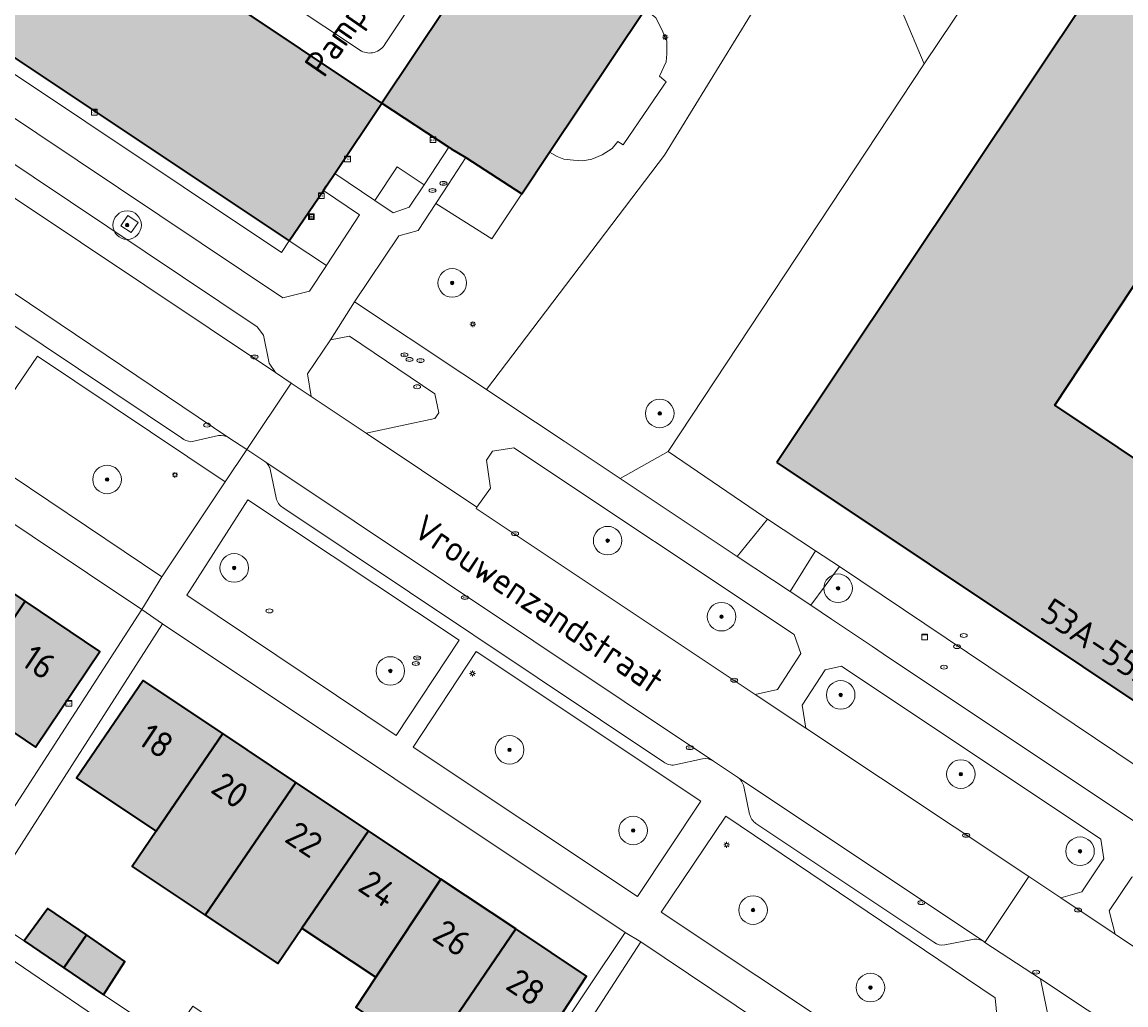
# Model space of a CAD drawing. Header units: metres. Extents: x 125349 to 128236, y 501602 to 503797.
# Tile 468 of 656: x 127071 to 127148, y 502668 to 502737. Entities that reach past the tile are written whole.
import ezdxf
from ezdxf.enums import TextEntityAlignment as Align

# ---------------------------------------------------------------- set-up
doc = ezdxf.new("R2010")
doc.units = ezdxf.units.M
doc.layers.get('0').update_dxf_attribs({"linetype": 'CONTINUOUS'})
for name, color, linetype, lineweight in [('B-WE-GR-BEPLANTING_CULTUUR_HEESTERS-GV', 90, 'CONTINUOUS', 18), ('B-WE-GR-BOOM-S-500', 90, 'CONTINUOUS', 18), ('B-WE-GR-GROENVOORZIENING-GV', 80, 'CONTINUOUS', 18), ('B-WE-IE-MEUBILAIR-S', 7, 'CONTINUOUS', 18), ('B-WE-IE-MEUBILAIR_WEGMEUBILAIR-GV', 7, 'CONTINUOUS', 18), ('B-WE-OG-BEBOUWING-GV', 7, 'CONTINUOUS', 35), ('B-WE-OG-BEBOUWING-T18', 10, 'CONTINUOUS', 18), ('B-WE-OG-TERREIN_BEGROEID-GV', 7, 'CONTINUOUS', 18), ('B-WE-OG-TERREIN_ERF-GV', 7, 'CONTINUOUS', 18), ('B-WE-OG-TOPOGRAFIE-T18', 10, 'CONTINUOUS', 18), ('B-WE-VH-OPENVERHARDING-GV', 90, 'CONTINUOUS', 18), ('B-WE-VH-OPENVERHARDING_BETONSTRAATSTEEN-GV', 90, 'CONTINUOUS', 18), ('B-WE-VH-OPENVERHARDING_TEGEL-GV', 90, 'CONTINUOUS', 18)]:
    doc.layers.add(name, color=color, linetype=linetype, lineweight=lineweight)
doc.layers.add('B-WE-OG-BEBOUWING-V', color=7, linetype='CONTINUOUS', lineweight=18, true_color=0xcc646e)
doc.styles.add('NLCS-ISO', font='NLCS-ISO.ttf')
doc.styles.add('NLCS-ISO-M1000-T18', font='NLCS-ISO.ttf', dxfattribs={"height": 1.8})

# ---------------------------------------------------------------- blocks, each defined once
blk = doc.blocks.new('SIE-MEUBILAIR_BORD_LOCATIEPAAL-SO')
blk.add_lwpolyline([(-0.75, -0.75), (0.75, -0.75), (0.75, 0.75), (-0.75, 0.75)], close=True)
at = {"style": 'NLCS-ISO'}
blk.add_text('lp', height=0.75, dxfattribs=at).set_placement((0.01, 0.12), align=Align.MIDDLE_CENTER)
blk = doc.blocks.new('SIE-MEUBILAIR_KAST_CAI-SO')
for points in [[(-1, 1), (1, 1), (1, 0.84), (-1, 0.84)], [(-1, 0.76), (1, 0.76), (1, -1), (-1, -1)]]:
    blk.add_lwpolyline(points, close=True)
at = {"style": 'NLCS-ISO'}
blk.add_text('cai', height=0.75, dxfattribs=at).set_placement((0, 0), align=Align.MIDDLE_CENTER)
blk = doc.blocks.new('SIE-MEUBILAIR_KAST_GAS-SO')
for points in [[(-1, 1), (1, 1), (1, 0.84), (-1, 0.84)], [(-1, 0.76), (1, 0.76), (1, -1), (-1, -1)]]:
    blk.add_lwpolyline(points, close=True)
at = {"style": 'NLCS-ISO'}
blk.add_text('gas', height=0.75, dxfattribs=at).set_placement((0, 0), align=Align.MIDDLE_CENTER)
blk = doc.blocks.new('SIE-MEUBILAIR_KAST_TELECOM-SO')
for points in [[(-1, 1), (1, 1), (1, 0.84), (-1, 0.84)], [(-1, 0.76), (1, 0.76), (1, -1), (-1, -1)]]:
    blk.add_lwpolyline(points, close=True)
at = {"style": 'NLCS-ISO'}
blk.add_text('tele', height=0.75, dxfattribs=at).set_placement((0, 0), align=Align.MIDDLE_CENTER)
blk = doc.blocks.new('SIE-MEUBILAIR_KAST-SO')
for points in [[(-1, 1), (1, 1), (1, 0.84), (-1, 0.84)], [(-1, 0.76), (1, 0.76), (1, -1), (-1, -1)]]:
    blk.add_lwpolyline(points, close=True)
blk = doc.blocks.new('SIE-MEUBILAIR_PAAL_LICHTMAST-SO')
for points in [[(-0.62, 0), (-1, 0)], [(-0.71, 0.71), (-0.44, 0.44)], [(0, 1), (0, 0.62)], [(0.44, 0.44), (0.71, 0.71)], [(1, 0), (0.62, 0)], [(-0.71, -0.71), (-0.44, -0.44)], [(0, -0.62), (0, -1)], [(0.44, -0.44), (0.71, -0.71)]]:
    blk.add_lwpolyline(points)
blk.add_circle((0, 0), 0.5)
blk = doc.blocks.new('SIE-MEUBILAIR_PUT_RIOOLPUT-SO')
blk.add_ellipse((0, 0), major_axis=(1.25, 0), ratio=0.54)
at = {"style": 'NLCS-ISO'}
blk.add_text('ri', height=0.75, dxfattribs=at).set_placement((-0.04, 0.07), align=Align.MIDDLE_CENTER)
blk = doc.blocks.new('SIE-MEUBILAIR_PUT_WATERLEIDINGPUT-SO')
blk.add_ellipse((0, 0), major_axis=(1.25, 0), ratio=0.54)
at = {"style": 'NLCS-ISO'}
blk.add_text('wl', height=0.75, dxfattribs=at).set_placement((-0.14, 0), align=Align.MIDDLE_CENTER)
blk = doc.blocks.new('SIE-MEUBILAIR_PUT_KOLK-SO')
blk.add_ellipse((0, 0), major_axis=(1.25, 0), ratio=0.54)
at = {"style": 'NLCS-ISO'}
blk.add_text('klk', height=0.75, dxfattribs=at).set_placement((0.03, 0), align=Align.MIDDLE_CENTER)
blk = doc.blocks.new('SIE-MEUBILAIR_PUT_GASPUT-SO')
blk.add_ellipse((0, 0), major_axis=(1.25, 0), ratio=0.54)
at = {"style": 'NLCS-ISO'}
blk.add_text('gas ', height=0.75, dxfattribs=at).set_placement((0.53, 0.16), align=Align.MIDDLE_CENTER)
blk = doc.blocks.new('SIE-MEUBILAIR_PUT_BRANDKRAAN-SO')
blk.add_ellipse((0, 0), major_axis=(1.25, 0), ratio=0.54)
at = {"style": 'NLCS-ISO'}
blk.add_text('bk', height=0.75, dxfattribs=at).set_placement((0.03, 0), align=Align.MIDDLE_CENTER)
blk = doc.blocks.new('SGR-BOOM_01-SO')
at = {"linetype": 'ByBlock', "lineweight": 18}
h = blk.add_hatch(color=0, dxfattribs=at)
h.dxf.hatch_style = 1
edge = h.paths.add_edge_path()
edge.add_arc((0, 0), 0.25, 0, 360)
at = {"color": 0, "linetype": 'ByBlock', "lineweight": 18}
for radius in [2, 0.25]:
    blk.add_circle((0, 0), radius, dxfattribs=at)

msp = doc.modelspace()

# ---------------------------------------------------------------- hatches: boundary and pattern name
at = {"layer": 'B-WE-OG-BEBOUWING-V'}
for points in [[(127100.656, 502737.657), (127096.131, 502730.885), (127100.819, 502727.795), (127100.984, 502727.686), (127102.012, 502727.079), (127105.937, 502724.536), (127107.879, 502727.45), (127114.562, 502737.479), (127121.295, 502747.583), (127122.906, 502750), (127129.701, 502760.199), (127135.09, 502768.287), (127137.93, 502772.549), (127140.344, 502776.172), (127142.531, 502779.455), (127142.571, 502779.515), (127139.719, 502781.466), (127140.069, 502782.017), (127139.118, 502782.667), (127138.718, 502782.117), (127132.964, 502785.919), (127130.88, 502782.765), (127130.831, 502782.799), (127129.772, 502782.31), (127129.045, 502781.667), (127128.587, 502780.963), (127128.25, 502780.056), (127128.16, 502778.872), (127128.209, 502778.838), (127128.102, 502778.681), (127129.167, 502777.956), (127126.865, 502774.636), (127125.83, 502775.34), (127108.903, 502750)], [(127037.848, 502762.681), (127034.644, 502758.016), (127041.619, 502753.315), (127046.536, 502750), (127089.639, 502721.227), (127089.642, 502721.231), (127092.03, 502724.775), (127092.236, 502725.08), (127092.829, 502725.949), (127096.131, 502730.885), (127067.543, 502750), (127051.839, 502760.515), (127051.145, 502759.472), (127047.762, 502761.681), (127048.476, 502762.753), (127048.318, 502762.859), (127048.351, 502762.909), (127047.821, 502763.971), (127047.167, 502764.685), (127046.478, 502765.165), (127045.562, 502765.486), (127044.397, 502765.541), (127044.364, 502765.491), (127041.248, 502767.631), (127038.515, 502763.652)], [(127123.79, 502705.711), (127166.628, 502677.109), (127174.476, 502688.856), (127143.26, 502709.727), (127154.114, 502726.129), (127161.17, 502721.404), (127154.523, 502711.398), (127167.832, 502702.527), (127182.218, 502724.055), (127150.321, 502745.459)], [(127061.487, 502692.732), (127066.619, 502689.282), (127071.13, 502695.993), (127066.011, 502699.434)], [(127071.13, 502695.993), (127066.619, 502689.282), (127071.861, 502685.758), (127076.372, 502692.469)], [(127080.313, 502679.866), (127084.973, 502686.7), (127079.4, 502690.415), (127074.736, 502683.575)], [(127080.313, 502679.866), (127078.623, 502677.388), (127083.758, 502673.973), (127090.104, 502683.28), (127084.973, 502686.7)], [(127090.527, 502673.074), (127095.179, 502679.897), (127090.104, 502683.28), (127083.758, 502673.973), (127088.837, 502670.596)], [(127090.527, 502673.074), (127095.704, 502669.632), (127100.267, 502676.506), (127095.179, 502679.897)], [(127105.508, 502673.012), (127100.267, 502676.506), (127095.704, 502669.632), (127094.291, 502667.505), (127099.424, 502664.091), (127100.863, 502666.201)], [(127071.078, 502672.189), (127073.855, 502670.289), (127075.429, 502672.591), (127072.727, 502674.441)], [(127105.508, 502673.012), (127100.863, 502666.201), (127105.957, 502662.814), (127110.47, 502669.705)], [(127075.429, 502672.591), (127073.855, 502670.289), (127076.631, 502668.389), (127078.13, 502670.741)]]:
    msp.add_hatch(color=256, dxfattribs=at).paths.add_polyline_path(points)

# ---------------------------------------------------------------- linework, layer by layer
at = {"layer": 'B-WE-GR-BEPLANTING_CULTUUR_HEESTERS-GV', "flags": 128}
for points in [[(127041.619, 502753.315), (127041.052, 502752.512), (127089.1, 502720.43), (127089.639, 502721.227), (127046.536, 502750)], [(127103.462, 502710.808), (127104.872, 502709.869), (127108.901, 502707.188), (127112.619, 502704.713), (127112.823, 502704.577), (127116.19, 502706.476), (127134.117, 502733.634), (127132.598, 502737.232), (127128.581, 502740.491), (127126.681, 502740.615), (127122.953, 502738.708), (127115.936, 502727.235)], [(127114.562, 502737.479), (127107.879, 502727.45), (127108.415, 502727.141), (127108.869, 502726.971), (127109.555, 502726.88), (127110.195, 502726.834), (127110.836, 502726.967), (127111.566, 502727.268), (127112.252, 502727.702), (127112.664, 502728.205), (127113.018, 502727.955), (127115.88, 502732.145), (127116.044, 502732.383), (127115.576, 502732.773), (127116.051, 502733.792), (127116.093, 502734.35), (127116.093, 502735.241), (127115.75, 502736.041), (127115.315, 502736.863)], [(127096.131, 502730.885), (127092.829, 502725.949), (127095.629, 502724.069), (127097.2, 502726.42), (127099.086, 502725.173), (127100.819, 502727.795)], [(127102.012, 502727.079), (127100.788, 502725.199), (127099.91, 502723.851), (127103.84, 502721.38), (127105.937, 502724.536)], [(127092.03, 502724.775), (127089.642, 502721.231), (127092.241, 502719.499), (127092.272, 502719.546), (127094.56, 502723.064)], [(127121.027, 502699.118), (127124.727, 502696.656), (127126.498, 502699.504), (127123.15, 502701.722)], [(127082.136, 502662.738), (127066.528, 502673.338), (127053.895, 502658.083), (127057.181, 502655.323), (127059.713, 502658.357), (127065.791, 502665.689), (127066.17, 502666.147), (127069.969, 502663.051), (127069.544, 502662.531), (127070.064, 502662.093), (127073.936, 502658.834), (127077.602, 502655.749), (127078.433, 502657.054)]]:
    msp.add_lwpolyline(points, close=True, dxfattribs=at)
at = {"layer": 'B-WE-GR-GROENVOORZIENING-GV', "flags": 128}
msp.add_lwpolyline([(127099.086, 502725.173), (127097.2, 502726.42), (127095.629, 502724.069), (127096.923, 502723.2), (127098.046, 502723.6)], close=True, dxfattribs=at)
at = {"layer": 'B-WE-IE-MEUBILAIR_WEGMEUBILAIR-GV', "flags": 128}
msp.add_lwpolyline([(127079.045, 502722.531), (127078.325, 502723.008), (127077.848, 502722.288), (127078.568, 502721.811)], close=True, dxfattribs=at)
at = {"layer": 'B-WE-OG-BEBOUWING-GV', "flags": 128}
for points in [[(127046.536, 502750), (127089.639, 502721.227), (127089.642, 502721.231), (127092.03, 502724.775), (127092.236, 502725.08), (127092.829, 502725.949), (127096.131, 502730.885), (127067.543, 502750)], [(127100.656, 502737.657), (127096.131, 502730.885), (127100.819, 502727.795), (127100.984, 502727.686), (127102.012, 502727.079), (127105.937, 502724.536), (127107.879, 502727.45), (127114.562, 502737.479)]]:
    msp.add_lwpolyline(points, dxfattribs=at)
for points in [[(127123.79, 502705.711), (127166.628, 502677.109), (127174.476, 502688.856), (127143.26, 502709.727), (127154.114, 502726.129), (127161.17, 502721.404), (127154.523, 502711.398), (127167.832, 502702.527), (127182.218, 502724.055), (127150.321, 502745.459)], [(127061.487, 502692.732), (127066.619, 502689.282), (127071.13, 502695.993), (127066.011, 502699.434)], [(127071.13, 502695.993), (127066.619, 502689.282), (127071.861, 502685.758), (127076.372, 502692.469)], [(127080.313, 502679.866), (127084.973, 502686.7), (127079.4, 502690.415), (127074.736, 502683.575)], [(127080.313, 502679.866), (127078.623, 502677.388), (127083.758, 502673.973), (127090.104, 502683.28), (127084.973, 502686.7)], [(127090.527, 502673.074), (127095.179, 502679.897), (127090.104, 502683.28), (127083.758, 502673.973), (127088.837, 502670.596)], [(127090.527, 502673.074), (127095.704, 502669.632), (127100.267, 502676.506), (127095.179, 502679.897)], [(127105.508, 502673.012), (127100.267, 502676.506), (127095.704, 502669.632), (127094.291, 502667.505), (127099.424, 502664.091), (127100.863, 502666.201)], [(127071.078, 502672.189), (127073.855, 502670.289), (127075.429, 502672.591), (127072.727, 502674.441)], [(127105.508, 502673.012), (127100.863, 502666.201), (127105.957, 502662.814), (127110.47, 502669.705)], [(127075.429, 502672.591), (127073.855, 502670.289), (127076.631, 502668.389), (127078.13, 502670.741)]]:
    msp.add_lwpolyline(points, close=True, dxfattribs=at)
at = {"layer": 'B-WE-OG-TERREIN_BEGROEID-GV', "flags": 128}
for points in [[(127103.462, 502710.808), (127115.936, 502727.235), (127122.953, 502738.708), (127126.681, 502740.615), (127128.581, 502740.491), (127132.598, 502737.232), (127134.117, 502733.634), (127146.212, 502751.67), (127153.464, 502747.05), (127157.233, 502752.71), (127165.14, 502747.444), (127187.134, 502732.798), (127208.252, 502718.555), (127191.448, 502692.593), (127191.558, 502692.521), (127191.65, 502692.629), (127192.657, 502691.966), (127194.334, 502690.863), (127194.722, 502688.349), (127197.834, 502688.876), (127220.234, 502721.986), (127216.862, 502744.496), (127218.369, 502746.888), (127224.258, 502756.233)], [(127115.315, 502736.863), (127115.75, 502736.041), (127116.093, 502735.241), (127116.093, 502734.35), (127116.051, 502733.792), (127115.576, 502732.773), (127116.044, 502732.383), (127115.88, 502732.145), (127113.018, 502727.955), (127112.664, 502728.205), (127112.252, 502727.702), (127111.566, 502727.268), (127110.836, 502726.967), (127110.195, 502726.834), (127109.555, 502726.88), (127108.869, 502726.971), (127108.415, 502727.141), (127107.879, 502727.45), (127105.937, 502724.536), (127103.84, 502721.38), (127099.91, 502723.851), (127098.675, 502721.954), (127097.319, 502721.577), (127094.21, 502716.964), (127101.809, 502711.908), (127103.462, 502710.808)]]:
    msp.add_lwpolyline(points, dxfattribs=at)
for points in [[(127089.639, 502721.227), (127089.1, 502720.43), (127041.052, 502752.512), (127039.602, 502750.461), (127040.289, 502750), (127089.183, 502717.235), (127091.061, 502717.712), (127092.241, 502719.499), (127089.642, 502721.231)], [(127095.015, 502707.758), (127099.843, 502708.792), (127100.114, 502709.183), (127099.828, 502710.525), (127093.853, 502714.563), (127092.522, 502714.307), (127090.92, 502711.918), (127091.177, 502710.337)], [(127080.704, 502697.696), (127085.15, 502704.345), (127072.002, 502713.152), (127067.489, 502706.564)], [(127102.787, 502702.57), (127102.725, 502702.482), (127122.274, 502689.437), (127123.85, 502689.798), (127125.472, 502692.307), (127125.014, 502693.645), (127105.374, 502706.722), (127103.88, 502706.502), (127103.448, 502705.857), (127103.729, 502703.908)], [(127121.027, 502699.118), (127123.15, 502701.722), (127122.864, 502701.912), (127116.19, 502706.476), (127112.823, 502704.577), (127118.148, 502701.034)], [(127086.737, 502703.093), (127082.467, 502696.395), (127097.117, 502686.581), (127101.54, 502693.261)], [(127174.841, 502667.244), (127152.104, 502682.353), (127128.182, 502698.415), (127126.168, 502695.696), (127127.635, 502694.72), (127130.494, 502692.809), (127131.252, 502692.302), (127147.799, 502681.239), (127151.393, 502678.871), (127162.598, 502671.415), (127172.999, 502664.493), (127173.001, 502664.493)], [(127102.733, 502692.447), (127098.313, 502685.762), (127114.041, 502675.291), (127118.459, 502681.959)], [(127141.438, 502676.694), (127143.683, 502675.199), (127145.153, 502675.616), (127146.712, 502677.938), (127146.499, 502679.295), (127128.329, 502691.432), (127127.17, 502691.176), (127125.561, 502688.686), (127125.837, 502687.088)], [(127115.683, 502674.184), (127135.738, 502660.844), (127139.276, 502666.241), (127139.094, 502668.19), (127120.215, 502680.919)], [(127163.813, 502661.749), (127166.05, 502665.144), (127165.969, 502666.371), (127150.16, 502676.878), (127148.663, 502676.631), (127147.065, 502674.281), (127147.488, 502672.648)]]:
    msp.add_lwpolyline(points, close=True, dxfattribs=at)
at = {"layer": 'B-WE-OG-TERREIN_ERF-GV', "flags": 128}
for points in [[(127187.134, 502732.798), (127165.14, 502747.444), (127157.233, 502752.71), (127153.464, 502747.05), (127146.212, 502751.67), (127134.117, 502733.634), (127116.19, 502706.476), (127122.864, 502701.912), (127123.15, 502701.722), (127126.498, 502699.504), (127128.182, 502698.415), (127152.104, 502682.353), (127174.841, 502667.244), (127184.81, 502681.893), (127184.611, 502682.027), (127186.733, 502685.054), (127186.82, 502685.284), (127191.558, 502692.521), (127191.448, 502692.593), (127208.252, 502718.555)], [(127123.79, 502705.711), (127150.321, 502745.459), (127182.218, 502724.055), (127167.832, 502702.527), (127154.523, 502711.398), (127161.17, 502721.404), (127154.114, 502726.129), (127143.26, 502709.727), (127174.476, 502688.856), (127166.628, 502677.109)], [(127037.137, 502723.605), (127023.853, 502703.787), (127026.531, 502701.931), (127028.127, 502704.284), (127030.946, 502702.372), (127033.764, 502700.46), (127032.167, 502698.107), (127036.746, 502695.11), (127038.268, 502697.421), (127041.095, 502695.56), (127043.922, 502693.698), (127042.4, 502691.386), (127047.081, 502688.225), (127048.684, 502690.591), (127051.484, 502688.695), (127054.284, 502686.798), (127052.681, 502684.432), (127057.193, 502681.469), (127058.786, 502683.824), (127061.579, 502681.936), (127064.371, 502680.047), (127062.778, 502677.691), (127066.326, 502675.339), (127079.31, 502695.407)], [(127040.554, 502716.547), (127045.586, 502713.164), (127050.671, 502709.746), (127055.786, 502706.308), (127060.916, 502702.859), (127066.011, 502699.434), (127071.13, 502695.993), (127076.372, 502692.469), (127071.861, 502685.758), (127066.619, 502689.282), (127061.487, 502692.732), (127056.427, 502696.133), (127051.275, 502699.596), (127046.16, 502703.035), (127041.075, 502706.453), (127036.043, 502709.836), (127030.51, 502713.555), (127035.022, 502720.266)], [(127086.987, 502661.54), (127091.489, 502658.54), (127093.088, 502660.792), (127095.865, 502658.892), (127098.641, 502656.992), (127097.142, 502654.69), (127099.894, 502652.89), (127113.178, 502672.758), (127080.761, 502694.407), (127067.877, 502674.289), (127071.078, 502672.189), (127072.727, 502674.441), (127075.429, 502672.591), (127078.13, 502670.741), (127076.631, 502668.389), (127081.284, 502665.289), (127082.882, 502667.592), (127085.659, 502665.717), (127088.435, 502663.842)], [(127105.508, 502673.012), (127110.47, 502669.705), (127105.957, 502662.814), (127100.863, 502666.201), (127099.424, 502664.091), (127094.291, 502667.505), (127095.704, 502669.632), (127090.527, 502673.074), (127088.837, 502670.596), (127083.758, 502673.973), (127078.623, 502677.388), (127080.313, 502679.866), (127074.736, 502683.575), (127079.4, 502690.415), (127084.973, 502686.7), (127090.104, 502683.28), (127095.179, 502679.897), (127100.267, 502676.506)]]:
    msp.add_lwpolyline(points, close=True, dxfattribs=at)
for points in [[(127081.284, 502665.289), (127076.631, 502668.389), (127073.855, 502670.289), (127071.078, 502672.189), (127067.877, 502674.289), (127080.761, 502694.407), (127079.31, 502695.407), (127066.326, 502675.339)], [(127066.528, 502673.338), (127082.136, 502662.738)], [(127110.013, 502665.556), (127114.278, 502672.108), (127113.178, 502672.758), (127099.894, 502652.89)], [(127134.239, 502658.709), (127114.278, 502672.108), (127110.013, 502665.556)]]:
    msp.add_lwpolyline(points, dxfattribs=at)
at = {"layer": 'B-WE-VH-OPENVERHARDING-GV', "flags": 128}
for points in [[(127087.926, 502705.778), (127086.662, 502706.606), (127085.15, 502704.345), (127080.704, 502697.696), (127079.31, 502695.407), (127080.761, 502694.407)], [(127088.73, 502703.217), (127088.334, 502705.127)], [(127115.874, 502684.709), (127089.195, 502702.538)], [(127080.761, 502694.407), (127113.178, 502672.758), (127114.278, 502672.108), (127134.239, 502658.709), (127135.922, 502657.579), (127136.652, 502657.089), (127138.448, 502655.884)], [(127118.593, 502684.936), (127116.644, 502684.511)], [(127121.035, 502683.66), (127119.348, 502684.779)], [(127121.891, 502681.055), (127121.476, 502682.998)], [(127134.804, 502672.079), (127122.333, 502680.403)], [(127137.501, 502672.271), (127135.564, 502671.892)], [(127140.217, 502656.563), (127143.803, 502661.963), (127142.261, 502669.521), (127138.369, 502672.071), (127138.286, 502672.125)]]:
    msp.add_lwpolyline(points, dxfattribs=at)
at = {"layer": 'B-WE-VH-OPENVERHARDING-GV'}
for points in [[(127088.334, 502705.127, 0.193571), (127087.926, 502705.778)], [(127089.195, 502702.538, -0.2201), (127088.73, 502703.217)], [(127116.644, 502684.511, -0.208061), (127115.874, 502684.709)], [(127119.348, 502684.779, 0.18921), (127118.593, 502684.936)], [(127121.476, 502682.998, 0.198396), (127121.035, 502683.66)], [(127122.333, 502680.403, -0.193667), (127121.891, 502681.055)], [(127135.564, 502671.892, -0.203905), (127134.804, 502672.079)], [(127138.286, 502672.125, 0.198723), (127137.501, 502672.271)]]:
    msp.add_lwpolyline(points, format="xyb", dxfattribs=at)
at = {"layer": 'B-WE-VH-OPENVERHARDING-GV', "flags": 128}
for points in [[(127086.737, 502703.093), (127101.54, 502693.261), (127097.117, 502686.581), (127082.467, 502696.395)], [(127102.733, 502692.447), (127118.459, 502681.959), (127114.041, 502675.291), (127098.313, 502685.762)], [(127115.683, 502674.184), (127120.215, 502680.919), (127139.094, 502668.19), (127139.276, 502666.241), (127135.738, 502660.844)], [(127165.607, 502660.551), (127163.813, 502661.749), (127147.488, 502672.648), (127143.683, 502675.199), (127141.438, 502676.694), (127138.369, 502672.071), (127142.261, 502669.521), (127155.261, 502660.884), (127162.605, 502655.952)], [(127139.989, 502656.222), (127144.59, 502653.185), (127145.406, 502654.422), (127148.889, 502659.699), (127155.261, 502660.884), (127142.261, 502669.521), (127143.803, 502661.963), (127140.217, 502656.563)]]:
    msp.add_lwpolyline(points, close=True, dxfattribs=at)
at = {"layer": 'B-WE-VH-OPENVERHARDING_BETONSTRAATSTEEN-GV', "flags": 128}
for points in [[(127096.364, 502735.041), (127098.889, 502738.842), (127088.969, 502745.497), (127082.257, 502750), (127061.041, 502764.231), (127060.284, 502764.76)], [(127025.166, 502747.939), (127022.07, 502750), (127021.547, 502750.348), (127019.95, 502747.987), (127041.598, 502733.521), (127037.083, 502726.921), (127015.477, 502741.372), (127014.1, 502739.265), (127035.887, 502724.505), (127037.137, 502723.605), (127079.31, 502695.407), (127080.704, 502697.696), (127067.489, 502706.564), (127072.002, 502713.152), (127085.15, 502704.345), (127086.662, 502706.606), (127085.413, 502707.424)], [(127050.744, 502739.75), (127087.394, 502715.218), (127087.841, 502714.617), (127088.234, 502712.653), (127088.67, 502712.007), (127089.779, 502711.268), (127091.177, 502710.337), (127090.92, 502711.918), (127092.522, 502714.307), (127094.21, 502716.964), (127097.319, 502721.577), (127098.675, 502721.954), (127099.91, 502723.851), (127100.788, 502725.199), (127102.012, 502727.079), (127100.984, 502727.686), (127100.819, 502727.795), (127099.086, 502725.173), (127098.046, 502723.6), (127096.923, 502723.2), (127095.629, 502724.069), (127092.829, 502725.949), (127092.236, 502725.08), (127092.03, 502724.775), (127094.56, 502723.064), (127092.272, 502719.546), (127092.241, 502719.499), (127091.061, 502717.712), (127089.183, 502717.235), (127040.289, 502750)], [(127067.543, 502750), (127096.131, 502730.885), (127100.656, 502737.657)], [(127081.86, 502743.082), (127094.687, 502734.532)], [(127094.687, 502734.532), (127081.86, 502743.082)], [(127098.889, 502738.842), (127096.364, 502735.041)], [(127082.095, 502707.422), (127045.843, 502731.704), (127045.454, 502732.378), (127045.012, 502734.337), (127044.721, 502734.732), (127044.559, 502734.952), (127042.912, 502736.06)], [(127085.413, 502707.424), (127044.559, 502734.952)], [(127044.721, 502734.732), (127045.012, 502734.337), (127045.454, 502732.378), (127045.843, 502731.704), (127082.095, 502707.422)], [(127151.393, 502678.871), (127147.799, 502681.239), (127131.252, 502692.302), (127130.494, 502692.809), (127127.635, 502694.72), (127126.168, 502695.696), (127124.727, 502696.656), (127121.027, 502699.118), (127118.148, 502701.034), (127112.823, 502704.577), (127112.619, 502704.713), (127108.901, 502707.188), (127104.872, 502709.869), (127103.462, 502710.808), (127101.809, 502711.908), (127094.21, 502716.964), (127092.522, 502714.307), (127093.853, 502714.563), (127099.828, 502710.525), (127100.114, 502709.183), (127099.843, 502708.792), (127095.015, 502707.758), (127102.787, 502702.57), (127103.729, 502703.908), (127103.448, 502705.857), (127103.88, 502706.502), (127105.374, 502706.722), (127125.014, 502693.645), (127125.472, 502692.307), (127123.85, 502689.798), (127122.274, 502689.437), (127125.837, 502687.088), (127125.561, 502688.686), (127127.17, 502691.176), (127128.329, 502691.432), (127146.499, 502679.295), (127146.712, 502677.938), (127145.153, 502675.616), (127143.683, 502675.199), (127147.488, 502672.648), (127147.065, 502674.281), (127148.663, 502676.631)], [(127082.744, 502707.16), (127084.676, 502707.584)], [(127119.348, 502684.779), (127087.926, 502705.778)], [(127088.334, 502705.127), (127088.73, 502703.217)], [(127089.195, 502702.538), (127115.874, 502684.709)], [(127116.644, 502684.511), (127118.593, 502684.936)], [(127138.286, 502672.125), (127121.035, 502683.66)], [(127121.476, 502682.998), (127121.891, 502681.055)], [(127122.333, 502680.403), (127134.804, 502672.079)], [(127135.564, 502671.892), (127137.501, 502672.271)]]:
    msp.add_lwpolyline(points, dxfattribs=at)
for points in [[(127025.166, 502747.939), (127042.912, 502736.06), (127044.559, 502734.952), (127085.413, 502707.424), (127086.662, 502706.606), (127089.779, 502711.268), (127088.67, 502712.007), (127047.594, 502739.49), (127045.93, 502740.595), (127031.701, 502750), (127028.173, 502752.358), (127026.552, 502750)], [(127047.594, 502739.49), (127088.67, 502712.007), (127088.234, 502712.653), (127087.841, 502714.617), (127087.394, 502715.218), (127050.744, 502739.75), (127050.297, 502739.854), (127048.361, 502739.366)], [(127102.787, 502702.57), (127095.015, 502707.758), (127091.177, 502710.337), (127089.779, 502711.268), (127086.662, 502706.606), (127087.926, 502705.778), (127119.348, 502684.779), (127121.035, 502683.66), (127138.286, 502672.125), (127138.369, 502672.071), (127141.438, 502676.694), (127125.837, 502687.088), (127122.274, 502689.437), (127102.725, 502702.482)]]:
    msp.add_lwpolyline(points, close=True, dxfattribs=at)
at = {"layer": 'B-WE-VH-OPENVERHARDING_BETONSTRAATSTEEN-GV'}
for points in [[(127095.584, 502734.433, 0.174353), (127096.364, 502735.041)], [(127095.584, 502734.433, -0.166177), (127094.687, 502734.532)], [(127085.413, 502707.424, 0.19013), (127084.676, 502707.584)], [(127082.095, 502707.422, 0.135312), (127082.744, 502707.16)], [(127087.926, 502705.778, -0.193571), (127088.334, 502705.127)], [(127088.73, 502703.217, 0.2201), (127089.195, 502702.538)], [(127115.874, 502684.709, 0.208061), (127116.644, 502684.511)], [(127118.593, 502684.936, -0.18921), (127119.348, 502684.779)], [(127121.035, 502683.66, -0.198396), (127121.476, 502682.998)], [(127121.891, 502681.055, 0.193667), (127122.333, 502680.403)], [(127134.804, 502672.079, 0.203905), (127135.564, 502671.892)], [(127137.501, 502672.271, -0.198723), (127138.286, 502672.125)]]:
    msp.add_lwpolyline(points, format="xyb", dxfattribs=at)
at = {"layer": 'B-WE-VH-OPENVERHARDING_TEGEL-GV', "flags": 128}
msp.add_lwpolyline([(127124.727, 502696.656), (127126.168, 502695.696), (127128.182, 502698.415), (127126.498, 502699.504)], close=True, dxfattribs=at)

# ---------------------------------------------------------------- block references
at = {"layer": 'B-WE-GR-BOOM-S-500', "xscale": 0.5, "yscale": 0.5, "zscale": 0.5}
for p in [(127078.282, 502722.339), (127101.052, 502718.288), (127115.592, 502709.14), (127076.875, 502704.512), (127111.94, 502700.226), (127085.781, 502698.317), (127128.087, 502696.889), (127119.92, 502694.895), (127096.719, 502691.095), (127128.27, 502689.417), (127105.07, 502685.566), (127136.685, 502683.863), (127113.728, 502679.913), (127145.034, 502678.461), (127122.13, 502674.334), (127130.353, 502668.905)]:
    msp.add_blockref('SGR-BOOM_01-SO', p, dxfattribs=at)
at = {"layer": 'B-WE-IE-MEUBILAIR-S', "xscale": 0.2, "yscale": 0.2, "zscale": 0.2}
for name, p in [('SIE-MEUBILAIR_PAAL_LICHTMAST-SO', (127115.976, 502735.516)), ('SIE-MEUBILAIR_KAST_CAI-SO', (127075.984, 502730.253)), ('SIE-MEUBILAIR_KAST_GAS-SO', (127099.71, 502728.319)), ('SIE-MEUBILAIR_KAST_GAS-SO', (127093.718, 502726.966)), ('SIE-MEUBILAIR_PUT_GASPUT-SO', (127100.439, 502725.267)), ('SIE-MEUBILAIR_KAST_CAI-SO', (127091.888, 502724.403)), ('SIE-MEUBILAIR_PUT_GASPUT-SO', (127099.672, 502724.768)), ('SIE-MEUBILAIR_KAST_TELECOM-SO', (127091.185, 502722.93)), ('SIE-MEUBILAIR_BORD_LOCATIEPAAL-SO', (127091.195, 502722.936)), ('SIE-MEUBILAIR_PAAL_LICHTMAST-SO', (127102.498, 502715.395)), ('SIE-MEUBILAIR_PUT_KOLK-SO', (127087.204, 502713.1)), ('SIE-MEUBILAIR_PUT_BRANDKRAAN-SO', (127097.706, 502713.245)), ('SIE-MEUBILAIR_PUT_WATERLEIDINGPUT-SO', (127098.059, 502712.925)), ('SIE-MEUBILAIR_PUT_WATERLEIDINGPUT-SO', (127098.833, 502712.842)), ('SIE-MEUBILAIR_PUT_RIOOLPUT-SO', (127098.593, 502711.011)), ('SIE-MEUBILAIR_PUT_KOLK-SO', (127083.877, 502708.324)), ('SIE-MEUBILAIR_PAAL_LICHTMAST-SO', (127081.633, 502704.829)), ('SIE-MEUBILAIR_PUT_KOLK-SO', (127105.456, 502700.715)), ('SIE-MEUBILAIR_PUT_KOLK-SO', (127101.94, 502696.242)), ('SIE-MEUBILAIR_PUT_RIOOLPUT-SO', (127088.246, 502695.301)), ('SIE-MEUBILAIR_KAST-SO', (127134.151, 502693.473)), ('SIE-MEUBILAIR_PUT_RIOOLPUT-SO', (127136.889, 502693.575)), ('SIE-MEUBILAIR_PUT_RIOOLPUT-SO', (127136.418, 502692.8)), ('SIE-MEUBILAIR_PUT_GASPUT-SO', (127098.599, 502692.009)), ('SIE-MEUBILAIR_PUT_GASPUT-SO', (127098.506, 502691.62)), ('SIE-MEUBILAIR_PUT_RIOOLPUT-SO', (127135.503, 502691.356)), ('SIE-MEUBILAIR_PAAL_LICHTMAST-SO', (127102.474, 502690.917)), ('SIE-MEUBILAIR_PUT_KOLK-SO', (127120.811, 502690.444)), ('SIE-MEUBILAIR_KAST_CAI-SO', (127074.197, 502688.828)), ('SIE-MEUBILAIR_PUT_KOLK-SO', (127117.699, 502685.716)), ('SIE-MEUBILAIR_PUT_KOLK-SO', (127137.062, 502679.573)), ('SIE-MEUBILAIR_PAAL_LICHTMAST-SO', (127120.28, 502678.908)), ('SIE-MEUBILAIR_PUT_KOLK-SO', (127133.915, 502674.855)), ('SIE-MEUBILAIR_PUT_KOLK-SO', (127144.896, 502674.337)), ('SIE-MEUBILAIR_PUT_KOLK-SO', (127141.957, 502669.986))]:
    msp.add_blockref(name, p, dxfattribs=at)

# ---------------------------------------------------------------- texts
at = {"layer": 'B-WE-OG-BEBOUWING-T18', "style": 'NLCS-ISO-M1000-T18'}
for s, rotation, p in [('53A-55F', 326.2, (127146.32, 502693.073)), ('16', 326.1, (127072.114, 502691.717)), ('18', 326.3, (127080.325, 502686.193)), ('20', 326.3, (127085.504, 502682.741)), ('22', 326.3, (127090.682, 502679.29)), ('24', 326.3, (127095.86, 502675.838)), ('26', 326.3, (127101.039, 502672.386)), ('28', 326.3, (127106.217, 502668.935))]:
    msp.add_text(s, height=1.8, rotation=rotation, dxfattribs=at).set_placement(p, align=Align.MIDDLE)
at = {"layer": 'B-WE-OG-TOPOGRAFIE-T18', "style": 'NLCS-ISO-M1000-T18'}
for s, rotation, p in [('Pampusstraat', 55.4, (127095.617, 502738.822)), ('Vrouwenzandstraat', 326.3, (127107.116, 502695.788))]:
    msp.add_text(s, height=1.8, rotation=rotation, dxfattribs=at).set_placement(p, align=Align.MIDDLE)

doc.saveas('drawing.dxf')
